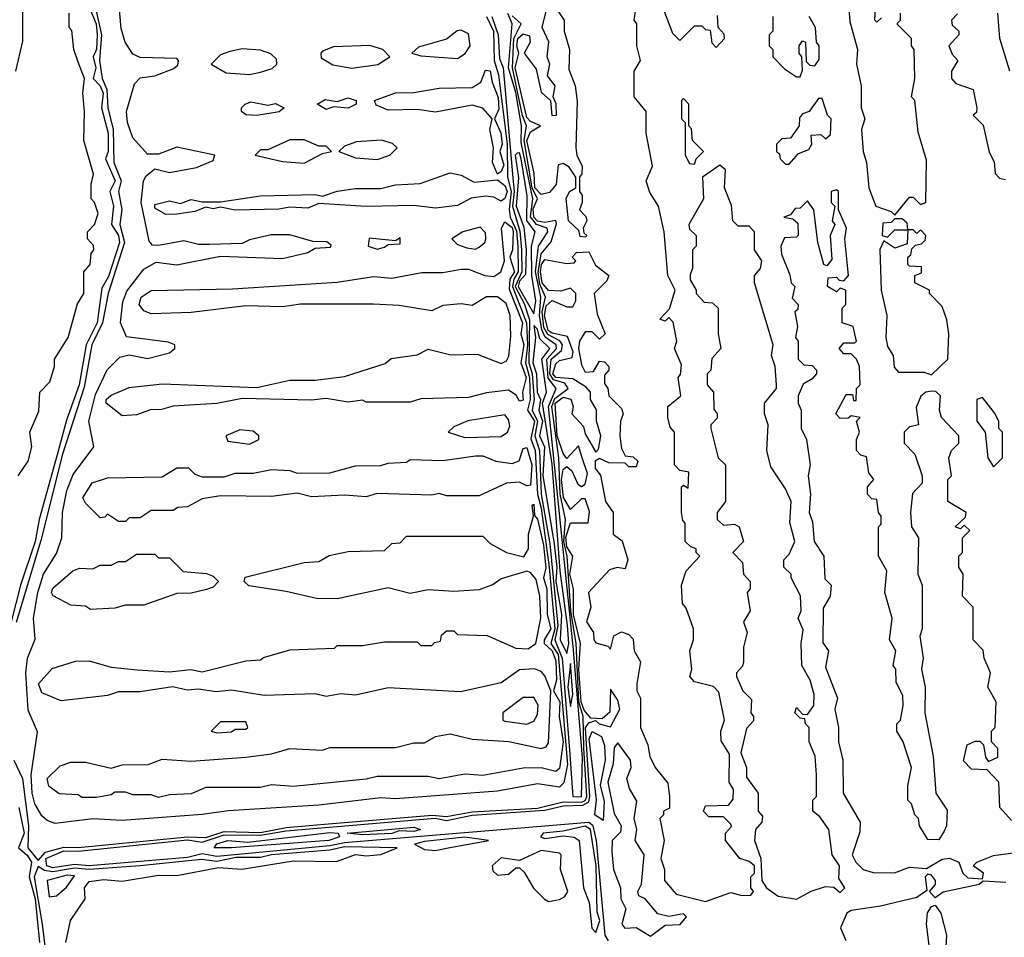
# Model space of a CAD drawing. Extents: x 2737310 to 2869991, y 870230 to 1012730.
# Tile 276 of 479: x 2776364 to 2779065, y 954279 to 956797. Entities that reach past the tile are written whole.
import ezdxf

# ---------------------------------------------------------------- set-up
doc = ezdxf.new("R2010")
doc.units = 0

msp = doc.modelspace()

# ---------------------------------------------------------------- linework, layer by layer
at = {"layer": '0CON02XD'}
for points in [[(2778630, 956925), (2778641.7, 956791.7), (2778662.5, 956715), (2778660, 956675), (2778672.5, 956615), (2778672.5, 956555), (2778682.5, 956525), (2778673.3, 956495), (2778677.5, 956435), (2778686.7, 956405), (2778693.3, 956335), (2778712.5, 956285), (2778755, 956270), (2778765, 956260), (2778805, 956310), (2778815, 956310), (2778835, 956290), (2778850, 956295), (2778851.7, 956411.7), (2778828.3, 956488.3), (2778820, 956575), (2778810, 956585), (2778820, 956635), (2778817.5, 956715), (2778810, 956725), (2778810, 956745), (2778770, 956785), (2778780, 956795), (2778780, 956815)], [(2777644.4, 956805), (2777664.1, 956765), (2777665.4, 956685), (2777677.3, 956645), (2777701.1, 956455), (2777702.7, 956365), (2777712, 956325), (2777706.7, 956276.7), (2777709.7, 956255), (2777727.2, 956217.2), (2777730.8, 956175), (2777731.9, 956105), (2777719.8, 956085), (2777716.2, 956065), (2777754.7, 955965), (2777757.3, 955905), (2777751.7, 955855), (2777762.3, 955815), (2777764.6, 955755), (2777757.3, 955725), (2777776.1, 955695), (2777766.4, 955646.4), (2777778.2, 955615), (2777784.6, 955495), (2777795, 955456.7), (2777816.8, 955295), (2777832.4, 955125), (2777821.6, 955085), (2777841.6, 955055), (2777867, 954753), (2777857.3, 954702.7), (2777845, 954690.8), (2777785, 954700), (2777675, 954680), (2777395, 954658.8), (2777355, 954662), (2777185, 954642), (2776936.1, 954626.1), (2776865, 954616), (2776645, 954600), (2776565, 954603.8), (2776461.7, 954591.7), (2776439.3, 954599.3), (2776425, 954612.5), (2776406.2, 954645), (2776398.8, 954675), (2776396, 954725), (2776413, 954843), (2776387.5, 954902.5), (2776380.8, 955005), (2776386.2, 955045), (2776407, 955097), (2776402.5, 955155), (2776414.2, 955225), (2776430, 955275), (2776465, 955332.5), (2776480, 955375), (2776482, 955445), (2776494, 955505), (2776511.4, 955548.6), (2776567.5, 955625), (2776553.8, 955695), (2776571.9, 955768.1), (2776604.2, 955835.8), (2776639.3, 955870.7), (2776665, 955877.5), (2776715, 955866.7), (2776775, 955882.5), (2776790, 955895), (2776790, 955905), (2776771.7, 955911.7), (2776657, 955927), (2776641.2, 955965), (2776647, 956023), (2776658.3, 956051.7), (2776705, 956112.5), (2776738.3, 956131.7), (2776795, 956123.8), (2776915, 956147.5), (2777085, 956141.2), (2777155, 956157.5), (2777175, 956170), (2777217, 956173), (2777218.3, 956178.3), (2777207, 956187), (2777168.3, 956188.3), (2777105, 956206.7), (2777053.9, 956206.1), (2776995, 956192.5), (2776975, 956182.5), (2776885, 956180), (2776855, 956180), (2776815, 956190), (2776745, 956176.7), (2776728.3, 956178.3), (2776719.3, 956189.3), (2776697.5, 956295), (2776703.8, 956355), (2776711.7, 956368.3), (2776735, 956387.5), (2776775, 956377.5), (2776849.3, 956390.7), (2776895, 956410), (2776900, 956425), (2776795, 956446.7), (2776745, 956427.5), (2776715, 956427.5), (2776675, 956472.5), (2776660, 956515), (2776657.5, 956545), (2776679.3, 956620.7), (2776695, 956637.5), (2776735, 956642.5), (2776787, 956663), (2776798.3, 956671.7), (2776800, 956685), (2776795, 956690), (2776695, 956692.5), (2776675, 956702.5), (2776653.3, 956735), (2776642.3, 956772.3), (2776636.7, 956845)], [(2777915, 956200), (2777901.7, 956201.7), (2777898.3, 956218.3), (2777870, 956245), (2777863.6, 956306.4), (2777872.5, 956325), (2777890, 956335), (2777890, 956365), (2777871.7, 956391.7), (2777855, 956402.5), (2777841.7, 956398.3), (2777835.6, 956344.4), (2777817.1, 956322.9), (2777795, 956317.4), (2777777.5, 956335), (2777775.9, 956375.9), (2777755.2, 956465), (2777765, 956489.2), (2777792.5, 956505), (2777765, 956517.1), (2777755, 956528.1), (2777723.3, 956665), (2777733.8, 956705), (2777727.8, 956725), (2777730.9, 956745), (2777745, 956758.1), (2777762.5, 956752.5), (2777764.4, 956735), (2777748.1, 956705), (2777780.8, 956660.8), (2777795, 956597.5), (2777820, 956575), (2777824, 956534), (2777836.7, 956535), (2777836.1, 956566.1), (2777827.5, 956585), (2777833.3, 956615), (2777812.3, 956642.3), (2777818.8, 956675), (2777811.2, 956695), (2777816.1, 956736.1), (2777797.5, 956775), (2777812.5, 956835)], [(2778315, 954590), (2778295, 954610), (2778255, 954610), (2778240, 954625), (2778245, 954640), (2778308.3, 954641.7), (2778321.7, 954658.3), (2778322.5, 954685), (2778310, 954705), (2778311.7, 954781.7), (2778288.3, 954818.3), (2778287.5, 954845), (2778297.5, 954875), (2778281.7, 954951.7), (2778267, 954967), (2778215, 954980), (2778202.5, 954995), (2778207.5, 955015), (2778202.5, 955065), (2778212.5, 955095), (2778212.5, 955125), (2778192.5, 955182.5), (2778182.5, 955195), (2778180, 955245), (2778192.5, 955285), (2778230, 955325), (2778220, 955335), (2778220, 955345), (2778205, 955350), (2778190, 955365), (2778190, 955415), (2778183, 955423), (2778180, 955445), (2778180, 955515), (2778185, 955520), (2778198.3, 955511.7), (2778200, 955555), (2778175, 955560), (2778160, 955575), (2778160, 955665), (2778148.3, 955678.3), (2778142.5, 955705), (2778142.5, 955735), (2778177.5, 955765), (2778170, 955815), (2778177, 955823), (2778179.3, 955849.3), (2778160, 955895), (2778166.7, 955915), (2778157, 955967), (2778145, 955980), (2778135, 955970), (2778120, 955975), (2778147, 956003), (2778162.5, 956055), (2778142.5, 956095), (2778132.5, 956215), (2778116.7, 956285), (2778093, 956323), (2778082.5, 956355), (2778100, 956395), (2778082.5, 956485), (2778082.5, 956545), (2778050, 956585), (2778050, 956655), (2778067.5, 956685), (2778057.5, 956725), (2778057.5, 956785), (2778050, 956795), (2778057.5, 956845)], [(2776559.8, 956819.8), (2776573.8, 956785), (2776576.9, 956755), (2776574.6, 956715.4), (2776565.5, 956695), (2776572.9, 956665), (2776566, 956635), (2776585, 956615.6), (2776593.1, 956595), (2776588.5, 956555), (2776607.5, 956485), (2776607.5, 956435), (2776600, 956415), (2776626.2, 956355), (2776612, 956325), (2776622, 956285), (2776615.8, 956235), (2776635.4, 956205), (2776638, 956185), (2776608.3, 956091.7), (2776589.5, 956060.5), (2776577.2, 955965), (2776547.1, 955905), (2776527.5, 955795), (2776492.4, 955697.6), (2776467.6, 955602.4), (2776417.5, 955425), (2776406.6, 955365), (2776366.2, 955245), (2776341.1, 955145)], [(2776372.5, 956825), (2776372, 956738), (2776352.5, 956655)], [(2776573.3, 956825), (2776588.7, 956755), (2776583.1, 956685), (2776590.4, 956635), (2776603.5, 956605), (2776606.4, 956555), (2776621.2, 956495), (2776622.7, 956405), (2776642.9, 956355), (2776635.6, 956325), (2776644.4, 956275.6), (2776639.5, 956235), (2776652.3, 956185), (2776606.7, 956045), (2776591.2, 955965), (2776562.5, 955905), (2776541.4, 955788.6), (2776481.5, 955605), (2776422.3, 955367.7), (2776355, 955142.5)], [(2776360, 955545), (2776387.5, 955585), (2776397.5, 955625), (2776392.5, 955665), (2776417, 955723), (2776420, 955775), (2776447, 955803), (2776460, 955845), (2776460, 955865), (2776497.5, 955925), (2776523, 956017), (2776540, 956045), (2776540, 956105), (2776557.5, 956125), (2776560, 956155), (2776567.5, 956165), (2776567, 956177), (2776550, 956195), (2776550, 956215), (2776570, 956235), (2776580, 956265), (2776570, 956295), (2776560, 956305), (2776560, 956345), (2776567, 956373), (2776540, 956465), (2776542.5, 956545), (2776537.5, 956595), (2776542.5, 956635), (2776525, 956680), (2776512.5, 956715), (2776507, 956767), (2776500, 956775), (2776500, 956815)], [(2776415, 954490), (2776435, 954512.9), (2776485, 954526.1), (2776525, 954525.3), (2776825, 954554.4), (2776875, 954552.9), (2776925, 954569.2), (2777025, 954567.1), (2777095, 954580.6), (2777200.1, 954589.9), (2777496, 954614), (2777535, 954610.3), (2777605, 954623.8), (2777785, 954633), (2777855, 954650.7), (2777905, 954649.5), (2777915.5, 954654.5), (2777919.8, 954665), (2777911.3, 954798.7), (2777910.3, 954885), (2777898.3, 954925), (2777891.1, 955085), (2777876, 955175), (2777865.9, 955325), (2777856.9, 955365), (2777861.2, 955425), (2777846.7, 955495), (2777842.7, 955595), (2777823.5, 955735), (2777832.4, 955757.6), (2777868.6, 955785), (2777859.9, 955799.9), (2777828.3, 955808.3), (2777818.9, 955825), (2777821.8, 955865), (2777850.5, 955889.5), (2777852.9, 955905), (2777845.8, 955915.8), (2777813, 955933), (2777802.3, 955952.3), (2777797.7, 955995), (2777806.4, 956035), (2777791.4, 956071.4), (2777786.6, 956103.4), (2777795, 956154.2), (2777822.5, 956187.5), (2777836.6, 956236.6), (2777835, 956246), (2777805, 956240.2), (2777784.2, 956244.2), (2777774.4, 956255), (2777772.3, 956277.7), (2777784.7, 956305), (2777770.3, 956335), (2777748, 956465), (2777754.6, 956505), (2777743.4, 956533.4), (2777715.9, 956665), (2777720, 956745), (2777740, 956785), (2777715, 956807.1)], [(2777659.2, 956805), (2777676.8, 956755), (2777680.3, 956690.3), (2777690.6, 956665), (2777717, 956363), (2777720.6, 956325), (2777715.8, 956285), (2777736.1, 956216.1), (2777740.8, 956165), (2777741.4, 956105), (2777723.4, 956065), (2777748.4, 956018.4), (2777763, 955973), (2777761.1, 955855), (2777769.8, 955825), (2777775.3, 955755), (2777770.3, 955725), (2777784.8, 955695), (2777777.1, 955655), (2777789.7, 955615), (2777794.8, 955495), (2777818.4, 955358.4), (2777840.6, 955135), (2777832.5, 955095), (2777852.6, 955045), (2777872.2, 954792.2), (2777881.2, 954665), (2777905, 954664.4)], [(2777905, 954664.4), (2777907.7, 954772.3), (2777882.6, 955077.4), (2777815.2, 955735), (2777836.2, 955785), (2777813.5, 955813.5), (2777810.3, 955865), (2777837.1, 955895), (2777836.2, 955905), (2777806, 955926), (2777796.1, 955946.1), (2777790.4, 955985), (2777793.5, 956035), (2777779, 956105), (2777787.1, 956175), (2777813.1, 956215), (2777810.8, 956225), (2777781.9, 956235), (2777765.8, 956255.8), (2777771.6, 956305), (2777739.8, 956459.8), (2777740.4, 956505), (2777725, 956596.7), (2777705.3, 956665), (2777715.5, 956785), (2777703.2, 956813.2)], [(2777837.5, 956825), (2777857.5, 956795), (2777857.5, 956765), (2777872.5, 956715), (2777870.7, 956660.7), (2777887.5, 956615), (2777893, 956573), (2777890, 956445), (2777892.5, 956425), (2777907.5, 956395), (2777906.4, 956373.6), (2777900, 956365), (2777900, 956325), (2777907.5, 956315), (2777907.5, 956295), (2777900, 956275), (2777917, 956257), (2777920, 956245), (2777910, 956225), (2777911.7, 956211.7), (2777920, 956205), (2777915, 956200)], [(2778130, 956825), (2778155, 956760), (2778175, 956740), (2778215, 956780), (2778235, 956780), (2778245, 956770), (2778258.3, 956768.3), (2778263, 956733), (2778275, 956720), (2778297.5, 956745), (2778297, 956757), (2778280, 956775), (2778278.3, 956808.3)], [(2778430, 956805), (2778430, 956765), (2778420, 956755), (2778420, 956725), (2778430, 956715), (2778430, 956695), (2778461.7, 956661.7), (2778495, 956640), (2778505, 956640), (2778511.7, 956658.3), (2778510, 956695), (2778502.5, 956705), (2778502.5, 956725), (2778511.7, 956738.3), (2778520, 956735), (2778521.7, 956681.7), (2778531.7, 956671.7), (2778545, 956670), (2778557, 956687), (2778557.5, 956725), (2778550, 956735), (2778547.5, 956775), (2778530, 956805)], [(2778728.3, 956801.7), (2778715, 956790), (2778710, 956795), (2778711.7, 956828.3)], [(2778937, 956813), (2778920, 956795), (2778921.7, 956781.7), (2778940, 956765), (2778940, 956755), (2778912.5, 956725), (2778921.7, 956701.7), (2778937.5, 956685), (2778920, 956655), (2778920, 956635), (2778931.7, 956621.7), (2778980, 956605), (2778990, 956555), (2778988.3, 956541.7), (2778980, 956535), (2779007, 956507), (2779023.3, 956433.3), (2779037, 956407), (2779040, 956375), (2779051.7, 956361.7), (2779068.3, 956358.3)], [(2779080, 956655), (2779052.5, 956745), (2779047.5, 956815)], [(2777565, 956690), (2777585.9, 956704.1), (2777600, 956725), (2777595, 956757.5), (2777575, 956767.5), (2777563.9, 956766.1), (2777535, 956743.3), (2777458.3, 956721.7), (2777440, 956705), (2777465, 956697.5), (2777565, 956690)], [(2777275, 956663.3), (2777346.4, 956673.6), (2777380, 956695), (2777360, 956715), (2777325, 956726.2), (2777225, 956722.5), (2777195, 956710), (2777190, 956705), (2777191.7, 956691.7), (2777223, 956673), (2777275, 956663.3)], [(2776995, 956646.7), (2777025, 956652.5), (2777057, 956663), (2777070, 956675), (2777068.3, 956688.3), (2777053, 956703), (2777025, 956713.3), (2776975, 956716.7), (2776940.7, 956709.3), (2776915, 956700), (2776890, 956675), (2776930.7, 956650.7), (2776995, 956646.7)], [(2777675, 956372.5), (2777660.8, 956405), (2777664, 956445), (2777654.3, 956495), (2777660, 956525), (2777635, 956553.8), (2777605, 956562), (2777505, 956542.5), (2777455, 956550), (2777375, 956548.8), (2777341.7, 956561.7), (2777337.5, 956575), (2777395, 956596.2), (2777445, 956596.7), (2777515, 956608.8), (2777605, 956610.8), (2777628.8, 956625), (2777642, 956658), (2777655, 956656.2), (2777660, 956625), (2777677.1, 956582.9), (2777678.8, 956551.2), (2777666.7, 956525), (2777684.2, 956485.8), (2777687.9, 956455), (2777681.2, 956435), (2777692.1, 956397.9), (2777685, 956380), (2777675, 956372.5)], [(2777015, 956534), (2776986, 956536), (2776972.5, 956545), (2776972.5, 956555), (2776982.5, 956565), (2776998.8, 956571.2), (2777045, 956562.5), (2777066.4, 956566.4), (2777090, 956555), (2777076.4, 956543.6), (2777015, 956534)], [(2777205, 956550), (2777180, 956565), (2777202.5, 956577.5), (2777235, 956572.5), (2777265, 956582), (2777287.5, 956575), (2777287.5, 956565), (2777265, 956554), (2777225, 956557.5), (2777205, 956550)], [(2778215, 956400), (2778220, 956415), (2778240, 956435), (2778210, 956465), (2778207, 956497), (2778200, 956505), (2778200, 956565), (2778185, 956580), (2778180, 956575), (2778180, 956525), (2778190, 956515), (2778190, 956425), (2778201.7, 956401.7), (2778215, 956400)], [(2778475, 956400), (2778500.7, 956429.3), (2778529.3, 956440.7), (2778537.5, 956455), (2778535, 956480), (2778561.7, 956481.7), (2778575, 956470), (2778588.3, 956481.7), (2778590, 956525), (2778580, 956535), (2778565, 956580), (2778555, 956580), (2778530, 956545), (2778511.7, 956538.3), (2778503, 956527), (2778502.5, 956505), (2778478.3, 956471.7), (2778455, 956470), (2778440, 956455), (2778440, 956435), (2778448.3, 956428.3), (2778450, 956415), (2778465, 956400), (2778475, 956400)], [(2777145, 956403.3), (2777195, 956430), (2777220, 956435), (2777205, 956450), (2777185, 956450), (2777145, 956466.7), (2777105, 956466.7), (2777045, 956440), (2777025, 956440), (2777010, 956425), (2777085, 956407.5), (2777145, 956403.3)], [(2777345, 956413.3), (2777380, 956425), (2777400, 956445), (2777387, 956457), (2777356.4, 956466.4), (2777288.3, 956461.7), (2777255, 956450), (2777240, 956435), (2777285, 956417.5), (2777345, 956413.3)], [(2777775, 955990), (2777780.5, 956025), (2777769.2, 956095), (2777767.8, 956175), (2777778, 956215), (2777755.3, 956245.3), (2777756.2, 956313.8), (2777740, 956415), (2777735, 956431.2), (2777729.3, 956430.7), (2777723.6, 956425), (2777732.8, 956362.8), (2777726.2, 956285), (2777747.3, 956227.3), (2777753.2, 956165), (2777752, 956098), (2777735, 956079.2), (2777731.7, 956065), (2777775, 955990)], [(2776765, 956262.5), (2776735, 956280), (2776735, 956290), (2776775, 956300), (2776805, 956292.5), (2776835, 956303.8), (2776865, 956296.7), (2776915, 956296.7), (2777025, 956313.3), (2777175, 956316.7), (2777195, 956312.5), (2777235, 956326.2), (2777285, 956333.8), (2777355, 956333.8), (2777395, 956343.8), (2777463, 956347), (2777545, 956376.7), (2777575, 956370), (2777610.6, 956350.6), (2777675, 956357.5), (2777695, 956341.4), (2777701.2, 956325), (2777695, 956305.8), (2777685, 956298.8), (2777665, 956310), (2777642.3, 956312.3), (2777603, 956307), (2777565, 956286.7), (2777505, 956280), (2777445, 956286.7), (2777315, 956283.8), (2777185, 956292.5), (2777155, 956280), (2777105, 956282.5), (2777075, 956276.7), (2776955, 956274), (2776915, 956282.5), (2776895, 956277.5), (2776875, 956282.5), (2776845, 956270), (2776795, 956263.3), (2776765, 956262.5)], [(2778495, 954383.8), (2778535, 954406), (2778575, 954418.8), (2778597, 954417), (2778615, 954402.5), (2778627.5, 954415), (2778610.7, 954440.7), (2778613.3, 954475), (2778593.3, 954505), (2778583.3, 954575), (2778559.3, 954609.3), (2778540, 954625), (2778540, 954655), (2778550, 954665), (2778550, 954725), (2778546.4, 954776.4), (2778530, 954815), (2778530, 954855), (2778520, 954865), (2778518.3, 954878.3), (2778505, 954880), (2778490, 954895), (2778495, 954910), (2778511.7, 954891.7), (2778525, 954890), (2778542.5, 954915), (2778543.3, 954945), (2778532.5, 954985), (2778510, 955025), (2778507.5, 955085), (2778513, 955123), (2778500, 955155), (2778507.5, 955175), (2778506.4, 955216.4), (2778480, 955265), (2778480, 955275), (2778460, 955295), (2778460, 955315), (2778475, 955330), (2778490, 955365), (2778477, 955417), (2778480, 955475), (2778465, 955510), (2778425, 955570), (2778413.3, 955615), (2778417.5, 955685), (2778407.5, 955715), (2778407.5, 955745), (2778440, 955785), (2778440, 955795), (2778436.2, 955845), (2778426.7, 955875), (2778431.2, 955905), (2778380, 956075), (2778380, 956095), (2778396.1, 956113.9), (2778400, 956135), (2778380, 956165), (2778380, 956215), (2778365, 956230), (2778335, 956230), (2778320, 956245), (2778317, 956287), (2778297.5, 956335), (2778300, 956385), (2778285, 956397.5), (2778237.5, 956365), (2778240, 956305), (2778200, 956235), (2778201.7, 956221.7), (2778220, 956205), (2778220, 956175), (2778210, 956165), (2778210, 956115), (2778203.3, 956096.7), (2778203, 956083), (2778220, 956055), (2778220, 956045), (2778241.7, 956021.7), (2778265, 956020), (2778280, 956005), (2778280, 955935), (2778287.5, 955895), (2778263, 955867), (2778260, 955835), (2778250, 955825), (2778250, 955795), (2778267.5, 955775), (2778268.3, 955728.3), (2778277.5, 955715), (2778277, 955703), (2778260, 955685), (2778260, 955675), (2778280, 955595), (2778300, 955575), (2778300, 955475), (2778277.5, 955445), (2778277.5, 955425), (2778295, 955410), (2778325, 955412.5), (2778337.5, 955405), (2778350, 955365), (2778320, 955335), (2778347, 955307), (2778350, 955275), (2778367.5, 955255), (2778367.5, 955235), (2778360, 955225), (2778367.5, 955175), (2778350, 955145), (2778360, 955115), (2778350, 955075), (2778350, 955035), (2778347, 955023), (2778330, 955005), (2778330, 954995), (2778347.5, 954955), (2778371.7, 954931.7), (2778370, 954895), (2778377.5, 954885), (2778377, 954873), (2778358.3, 954851.7), (2778342.5, 954785), (2778357.5, 954745), (2778358.3, 954718.3), (2778390, 954675), (2778390, 954625), (2778401.7, 954611.7), (2778400, 954595), (2778382.5, 954575), (2778380, 954545), (2778397.5, 954495), (2778400, 954435), (2778412.5, 954415), (2778445, 954392), (2778495, 954383.8)], [(2779085, 954600), (2779052.5, 954635), (2779050, 954705), (2779018.3, 954738.3), (2778975, 954740), (2778953, 954763), (2778963, 954807), (2778985, 954817.5), (2778997.5, 954817.5), (2779007.5, 954807.5), (2779013, 954773), (2779021.7, 954761.7), (2779047, 954773), (2779047, 954797), (2779030, 954815), (2779030, 954845), (2779040, 954855), (2779042.5, 954925), (2779020, 954965), (2779027.5, 955005), (2779010, 955045), (2779007, 955067), (2778980, 955095), (2778980, 955185), (2778950, 955215), (2778952.5, 955275), (2778940, 955295), (2778940, 955325), (2778950, 955335), (2778950, 955375), (2778970, 955395), (2778955, 955410), (2778945, 955400), (2778930, 955405), (2778958.3, 955431.7), (2778960, 955445), (2778910, 955475), (2778910, 955535), (2778920, 955545), (2778912.5, 955595), (2778920, 955615), (2778940, 955635), (2778940, 955655), (2778892.5, 955705), (2778887.5, 955725), (2778890, 955765), (2778877, 955777), (2778865, 955777.5), (2778850, 955775), (2778836.1, 955763.9), (2778823, 955733), (2778830, 955685), (2778805, 955680), (2778790, 955665), (2778790, 955635), (2778820, 955605), (2778840, 955545), (2778840, 955525), (2778813, 955497), (2778807.5, 955445), (2778810, 955405), (2778830, 955375), (2778827.5, 955275), (2778840, 955245), (2778840, 955125), (2778833.3, 955105), (2778842.5, 955045), (2778837.5, 955015), (2778847.5, 954965), (2778846.7, 954895), (2778870, 954775), (2778877.5, 954675), (2778908.3, 954628.3), (2778906.7, 954585), (2778900, 954570), (2778885, 954546.7), (2778855, 954547.5), (2778832.5, 954585), (2778830, 954605), (2778820, 954615), (2778810, 954645), (2778800, 954655), (2778800, 954695), (2778810, 954745), (2778787.5, 954815), (2778770, 954845), (2778770, 954865), (2778780, 954875), (2778787.5, 954915), (2778787, 954943), (2778768.3, 954978.3), (2778767.5, 955015), (2778760, 955025), (2778767.5, 955065), (2778750, 955095), (2778757.5, 955155), (2778737.5, 955225), (2778742.5, 955285), (2778720, 955325), (2778720, 955405), (2778727, 955413), (2778727.5, 955435), (2778720, 955445), (2778715, 955480), (2778701.7, 955481.7), (2778690, 955495), (2778690, 955515), (2778707.5, 955535), (2778693, 955553), (2778687, 955597), (2778671.7, 955601.7), (2778660, 955615), (2778660, 955645), (2778667.5, 955665), (2778660, 955695), (2778670, 955705), (2778645, 955710), (2778637, 955703), (2778615, 955702.5), (2778602.5, 955715), (2778631.7, 955768.3), (2778648.3, 955768.3), (2778651.7, 955751.7), (2778658.3, 955751.7), (2778660, 955785), (2778670, 955795), (2778667.5, 955845), (2778660, 955865), (2778645, 955880), (2778625, 955880), (2778612.5, 955895), (2778625, 955910), (2778655, 955910), (2778660, 955915), (2778650, 955955), (2778620, 955965), (2778620, 956005), (2778630, 956015), (2778630, 956055), (2778615, 956060), (2778605, 956050), (2778580, 956065), (2778581.7, 956088.3), (2778605, 956090), (2778611.7, 956081.7), (2778625, 956080), (2778637.5, 956095), (2778627.5, 956195), (2778632.5, 956225), (2778610, 956275), (2778610, 956325), (2778605, 956330), (2778590, 956325), (2778590, 956295), (2778600, 956285), (2778592.5, 956245), (2778600, 956235), (2778587.5, 956205), (2778591.7, 956138.3), (2778578.3, 956121.7), (2778570, 956125), (2778553.3, 956185), (2778542.5, 956275), (2778525, 956300), (2778505, 956280), (2778491.7, 956278.3), (2778478.3, 956261.7), (2778460, 956255), (2778485, 956250), (2778498.3, 956238.3), (2778500, 956205), (2778495, 956200), (2778461.7, 956198.3), (2778452.5, 956175), (2778453.6, 956153.6), (2778477, 956097), (2778480, 956075), (2778490, 956065), (2778483, 956033), (2778500, 956015), (2778498.3, 956001.7), (2778490, 955995), (2778497.5, 955955), (2778492.5, 955925), (2778500, 955915), (2778500, 955865), (2778515, 955850), (2778538.3, 955848.3), (2778550, 955835), (2778550, 955825), (2778538.3, 955811.7), (2778513, 955797), (2778500, 955765), (2778500, 955745), (2778507.5, 955725), (2778507.5, 955675), (2778522.5, 955645), (2778532.5, 955575), (2778526.7, 955545), (2778533.3, 955495), (2778530, 955445), (2778539.3, 955419.3), (2778543.3, 955365), (2778570, 955325), (2778573, 955263), (2778590, 955245), (2778587.5, 955215), (2778568.3, 955181.7), (2778567, 955087), (2778582.5, 955065), (2778575, 955020), (2778607.5, 954935), (2778600, 954905), (2778610, 954855), (2778610, 954815), (2778622.5, 954765), (2778623.3, 954675), (2778670, 954595), (2778668.3, 954568.3), (2778647.5, 954505), (2778657.5, 954485), (2778677.5, 954465), (2778705, 954456.7), (2778763.6, 954456.4), (2778805, 954471.2), (2778851.7, 954468.3), (2778895, 954493.3), (2778915, 954496.7), (2778940, 954485), (2778950.8, 954455), (2778965, 954442.5), (2779005, 954440)], [(2776645, 955710), (2776601.2, 955745), (2776602, 955755), (2776615, 955766.7), (2776665, 955787.5), (2776755, 955797.5), (2777015, 955787.5), (2777105, 955807.5), (2777175, 955807.5), (2777255, 955817.5), (2777367, 955853), (2777383, 955867), (2777455, 955877.5), (2777485, 955892.5), (2777547, 955877), (2777619.3, 955879.3), (2777685, 955853.3), (2777699.3, 955860.7), (2777706.1, 955873.9), (2777711.7, 955928.3), (2777710, 955985), (2777698.3, 956018.3), (2777675, 956036), (2777645, 956036.2), (2777605, 956012.5), (2777575, 956017.5), (2777525, 956012.5), (2777495, 955997.5), (2777405, 956012.5), (2777335, 956016.2), (2777135, 956016.2), (2777085, 956008.8), (2776985, 956011.2), (2776835, 955993.3), (2776725, 955990), (2776705, 955997.5), (2776692.5, 956015), (2776697.5, 956035), (2776725, 956053.3), (2776948.3, 956058.3), (2777235, 956076.7), (2777335, 956092.5), (2777385, 956087.5), (2777467, 956103), (2777525, 956103.3), (2777575, 956112.5), (2777595, 956112.5), (2777640, 956095), (2777665, 956092.5), (2777683.8, 956105), (2777693.8, 956135), (2777685.6, 956225), (2777695, 956242.5), (2777715, 956226.5), (2777717.9, 956215), (2777716.5, 956165), (2777708.8, 956145), (2777721.1, 956105), (2777709.1, 956085), (2777707, 956057), (2777743.3, 955965), (2777738.9, 955935), (2777746.9, 955905), (2777738.5, 955855), (2777753.4, 955815), (2777743.3, 955775), (2777745, 955752.5), (2777735, 955750), (2777726.2, 955766.2), (2777705, 955780), (2777645, 955773.3), (2777595, 955760), (2777465, 955756.7), (2777435, 955747.5), (2777315, 955747.5), (2777305, 955752.5), (2777265, 955747.5), (2777205, 955757.5), (2777165, 955752.5), (2776975, 955757.5), (2776905, 955743.3), (2776785, 955736.7), (2776753, 955727), (2776723.6, 955726.4), (2776685, 955712.5), (2776645, 955710)], [(2778745, 956200), (2778765, 956220), (2778800, 956220), (2778798.3, 956238.3), (2778785, 956250), (2778765, 956250), (2778755, 956240), (2778731.7, 956238.3), (2778730, 956205), (2778745, 956200)], [(2777615, 956167.5), (2777625, 956172.5), (2777640, 956185), (2777642.5, 956195), (2777641.7, 956211.7), (2777627.5, 956227.5), (2777580, 956215), (2777550, 956195), (2777565, 956180), (2777590.7, 956170.7), (2777615, 956167.5)], [(2778865, 955822.5), (2778910, 955865), (2778912.5, 955935), (2778907, 955973), (2778895, 956010), (2778860, 956045), (2778860, 956055), (2778820, 956075), (2778820, 956095), (2778838.3, 956101.7), (2778838.3, 956118.3), (2778805, 956120), (2778800, 956125), (2778800, 956145), (2778808.3, 956151.7), (2778811.7, 956168.3), (2778821.7, 956178.3), (2778838.3, 956181.7), (2778848.3, 956191.7), (2778850, 956205), (2778835, 956220), (2778825, 956210), (2778815, 956220), (2778800, 956220), (2778798.3, 956181.7), (2778765, 956170), (2778735, 956190), (2778723.6, 956166.4), (2778727.5, 956055), (2778742.5, 955985), (2778740, 955925), (2778745, 955900), (2778760, 955875), (2778763, 955843), (2778775, 955830), (2778845, 955830), (2778865, 955822.5)], [(2777345, 956167.5), (2777365, 956172.5), (2777375, 956180), (2777408.3, 956181.7), (2777408.3, 956198.3), (2777395, 956190), (2777323, 956197), (2777320, 956175), (2777345, 956167.5)], [(2777979.7, 954269.7), (2777970.4, 954285), (2777946, 954545), (2777937.4, 954585), (2777925, 954593.7), (2777255, 954538.3), (2777215, 954529.8), (2776905, 954500.5), (2776865, 954508.2), (2776825, 954497.7), (2776695, 954487), (2776555, 954475.2), (2776515, 954479.2), (2776455, 954469.5), (2776438.9, 954475), (2776436.5, 954495), (2776485, 954516.6), (2776525, 954515.7), (2776825, 954546.7), (2776865, 954540), (2776925, 954560), (2777025, 954559.8), (2777095, 954571.1), (2777504, 954606), (2777535, 954599.2), (2777605, 954614), (2777805, 954628.3), (2777855, 954640), (2777908.7, 954641.3), (2777925, 954650.9), (2777928.5, 954665), (2777916.3, 954853.7), (2777925, 954867.5), (2777943.9, 954873.9), (2777953.8, 954865), (2777985, 954856.7), (2778010, 954905), (2778005, 954930), (2777985, 954960), (2777982.9, 954897.1), (2777961.7, 954878.3), (2777930.7, 954880.7), (2777912.3, 954902.3), (2777904, 954925), (2777897.6, 955015), (2777902.2, 955085), (2777883.3, 955165), (2777883.4, 955235), (2777873.2, 955275), (2777881.4, 955325), (2777865, 955350), (2777862.7, 955377.3), (2777875, 955416), (2777923.6, 955416.4), (2777927.3, 955447.3), (2777915, 955482.5), (2777905, 955482.5), (2777875, 955452.5), (2777856.1, 955486.1), (2777850.2, 955535), (2777855, 955562.5), (2777865, 955571.2), (2777878.8, 955558.8), (2777895, 955522), (2777905, 955516.2), (2777915, 955522.5), (2777921.7, 955551.7), (2777907.5, 955595), (2777897.5, 955627.5), (2777865, 955592.5), (2777855, 955606.7), (2777838.9, 955655), (2777833.5, 955745), (2777855, 955761.3), (2777875.6, 955755.6), (2777882, 955735), (2777878.8, 955715), (2777910.7, 955680.7), (2777915, 955660), (2777945, 955610), (2777951.7, 955618.3), (2777958, 955655), (2777946.7, 955695), (2777946.1, 955726.1), (2777930, 955755), (2777930, 955775), (2777918.3, 955788.3), (2777881.7, 955811.7), (2777835, 955815.4), (2777827.1, 955825), (2777835, 955852.5), (2777845, 955861.2), (2777880, 955870), (2777882.5, 955885), (2777867.3, 955927.3), (2777825, 955936.4), (2777814.3, 955944.3), (2777803.6, 955985), (2777808.2, 956011.8), (2777825, 956026.7), (2777865, 956008.6), (2777881.2, 956008.8), (2777890, 956025), (2777890, 956045), (2777875, 956060), (2777848.2, 956051.8), (2777815, 956053.6), (2777797.6, 956075), (2777793.2, 956105), (2777795.2, 956124.8), (2777805, 956138.5), (2777865, 956127.5), (2777885, 956130), (2777890, 956135), (2777880, 956145), (2777891.7, 956158.3), (2777925, 956160), (2777943.3, 956123.3), (2777980, 956095), (2777975, 956080), (2777940, 956045), (2777948.3, 955988.3), (2777970, 955935), (2777955, 955920), (2777935, 955940), (2777915, 955940), (2777900, 955915), (2777896.7, 955895), (2777905, 955850), (2777915, 955830), (2777938.3, 955831.7), (2777955, 955860), (2777968.3, 955858.3), (2777980, 955845), (2777980, 955835), (2777968.3, 955821.7), (2777968.3, 955798.3), (2777977.5, 955785), (2777980, 955765), (2778015, 955730), (2778020, 955715), (2778012.5, 955695), (2778010, 955655), (2778015, 955620), (2778025, 955600), (2778047, 955597), (2778060, 955585), (2778055, 955570), (2778035, 955570), (2778025, 955580), (2777980.7, 955580.7), (2777955, 955592.5), (2777942.5, 955585), (2777942.5, 955565), (2777957, 955547), (2777971.2, 955475), (2777992.5, 955445), (2777992.5, 955385), (2778017, 955367), (2778032.5, 955315), (2778025, 955290), (2778003.3, 955293.3), (2777982.5, 955287.5), (2777924.6, 955225.4), (2777930.7, 955185), (2777919.2, 955145), (2777938, 955115), (2777938.8, 955095), (2777945, 955086.7), (2777977.5, 955077.5), (2777985, 955070), (2777993.6, 955106.4), (2778015, 955117.5), (2778035, 955110), (2778047, 955097), (2778050, 955065), (2778067.5, 955035), (2778057.5, 954975), (2778057.5, 954955), (2778067.5, 954935), (2778067.5, 954855), (2778087, 954807), (2778092.5, 954775), (2778107.5, 954745), (2778141.7, 954701.7), (2778146.7, 954665), (2778147, 954633), (2778130, 954625), (2778130, 954615), (2778120, 954605), (2778132.5, 954545), (2778122.5, 954495), (2778133.3, 954465), (2778133.3, 954435), (2778165, 954397.5), (2778245, 954377.5), (2778315, 954402.5), (2778345, 954394), (2778370, 954395), (2778377.5, 954405), (2778370, 954415), (2778370, 954445), (2778380, 954455), (2778380, 954475), (2778365, 954487.5), (2778340, 954495), (2778300, 954545), (2778300, 954565), (2778317, 954583), (2778315, 954590)], [(2777865, 955057.5), (2777870.4, 955085), (2777866.7, 955135), (2777846.7, 955285), (2777825, 955577.5), (2777798.8, 955745), (2777809.4, 955775), (2777796.9, 955865), (2777818.1, 955895), (2777790.9, 955920.9), (2777785, 955947.5), (2777775, 955957.5), (2777778.8, 955925), (2777771.8, 955855), (2777781.5, 955825), (2777783.9, 955775), (2777792.9, 955755), (2777788, 955725), (2777798.8, 955695), (2777790.4, 955655), (2777803.5, 955625), (2777799.7, 955545), (2777829.5, 955365), (2777837.5, 955295), (2777834.7, 955255.3), (2777850.5, 955165), (2777846.7, 955095), (2777865, 955057.5)], [(2779035, 955570), (2779060, 955595), (2779060, 955665), (2779050, 955675), (2779050, 955695), (2779038.3, 955718.3), (2779005, 955760), (2778990, 955755), (2778990, 955695), (2779012.5, 955665), (2779020, 955595), (2779035, 955570)], [(2777585, 955650), (2777685, 955653.3), (2777702.5, 955665), (2777708.3, 955681.7), (2777705, 955700), (2777695, 955712.5), (2777593.6, 955696.4), (2777555, 955680), (2777540, 955665), (2777585, 955650)], [(2776995, 955632.5), (2777020, 955645), (2777020, 955655), (2777005, 955667.5), (2776968.3, 955671.7), (2776930, 955655), (2776935, 955640), (2776995, 955632.5)], [(2776655, 955420), (2776635, 955420), (2776605, 955440), (2776598.3, 955431.7), (2776585, 955430), (2776545, 955470), (2776537.5, 955485), (2776563.6, 955526.4), (2776605, 955540), (2776755, 955542.5), (2776795, 955567.5), (2776827, 955567), (2776845, 955550), (2776865, 955542.5), (2776925, 955542.5), (2776955, 955552.5), (2777005, 955552.5), (2777055, 955562.5), (2777105, 955560), (2777125, 955552.5), (2777215, 955553.3), (2777285, 955572.5), (2777355, 955573.3), (2777375, 955580), (2777425, 955582.5), (2777435, 955590), (2777525, 955587.5), (2777615, 955600), (2777635, 955600), (2777670, 955585), (2777715, 955578.8), (2777733.9, 955586.1), (2777745, 955620), (2777755, 955622.5), (2777768.8, 955575), (2777765, 955520), (2777755, 955517.5), (2777735, 955528), (2777700, 955525), (2777625, 955490), (2777535, 955490), (2777515, 955496.7), (2777495, 955492.5), (2777345, 955496.7), (2777315, 955487.5), (2777255, 955492.5), (2777165, 955487.5), (2777125, 955497.5), (2777055, 955488.8), (2776915, 955490), (2776865, 955482.5), (2776825, 955460), (2776798.3, 955458.3), (2776785, 955450), (2776725, 955450), (2776695, 955430), (2776665, 955430), (2776655, 955420)], [(2776745, 954662.5), (2776725, 954670), (2776675, 954670), (2776655, 954677.5), (2776625, 954677.5), (2776615, 954670), (2776575, 954662.5), (2776535, 954662.5), (2776525, 954670), (2776473, 954673), (2776443.9, 954693.9), (2776440, 954715), (2776475, 954750), (2776505, 954760), (2776545, 954760), (2776615, 954743.3), (2776645, 954752.5), (2776716.4, 954753.6), (2776755, 954767.5), (2776835, 954762.5), (2776985, 954773.3), (2777055, 954782.5), (2777105, 954797.5), (2777195, 954792.5), (2777215, 954800), (2777395, 954800), (2777445, 954812.5), (2777475, 954812.5), (2777505, 954830), (2777545, 954837.5), (2777605, 954822.5), (2777706.1, 954816.1), (2777795, 954797.5), (2777808, 954802), (2777815, 954812.5), (2777821.2, 954955), (2777805, 954996.7), (2777795, 955008.8), (2777776.1, 955016.1), (2777735, 955013.3), (2777685, 954977.5), (2777573, 954953), (2777375, 954963.3), (2777285, 954943.3), (2777245, 954947.5), (2777205, 954940), (2777175, 954947.5), (2777035, 954942.5), (2776945, 954957.5), (2776903, 954953), (2776855, 954960), (2776825, 954957.5), (2776783.3, 954966.7), (2776695, 954952.5), (2776635, 954952.5), (2776605, 954942.5), (2776478.3, 954928.3), (2776425, 954950), (2776416.2, 954975), (2776453, 955017), (2776517, 955037), (2776555, 955037.5), (2776615, 955020), (2776687, 955013), (2776775, 955007.5), (2776833.6, 955013.6), (2776865, 955007.5), (2776985, 955037.5), (2777025, 955040), (2777033, 955047), (2777105, 955067.5), (2777227.5, 955072.5), (2777235, 955080), (2777305, 955080), (2777365, 955090), (2777455, 955090), (2777465, 955080), (2777495, 955080), (2777501.7, 955088.3), (2777518.3, 955091.7), (2777521.7, 955108.3), (2777535, 955120), (2777555, 955120), (2777565, 955110), (2777647, 955107), (2777725, 955072.5), (2777759.3, 955070.7), (2777780, 955085), (2777793.8, 955155), (2777790.8, 955215), (2777780.7, 955260.7), (2777765, 955280), (2777755, 955283.3), (2777685, 955262.5), (2777663.3, 955246.7), (2777625, 955232.5), (2777555, 955227.5), (2777485, 955232.5), (2777435, 955222.5), (2777375, 955237.5), (2777235, 955207.5), (2777178.3, 955208.3), (2777095, 955227.5), (2776993, 955243), (2776980, 955255), (2776983, 955267), (2777145, 955307.5), (2777185, 955310), (2777213, 955327), (2777265, 955337.5), (2777365, 955340), (2777385, 955360), (2777408.3, 955361.7), (2777425, 955380), (2777635, 955380), (2777655, 955360), (2777700, 955335), (2777747, 955323), (2777760, 955345), (2777760, 955385), (2777773.3, 955435), (2777770, 955465), (2777775, 955467.5), (2777776.2, 955436.2), (2777785, 955426.7), (2777801.2, 955355), (2777807.3, 955292.7), (2777800.8, 955265), (2777810, 955235), (2777811.2, 955165), (2777820.9, 955125), (2777803.3, 955095), (2777803.3, 955085), (2777825.3, 955065), (2777835, 955037.5), (2777837.2, 954985), (2777828.8, 954955), (2777845.7, 954925), (2777844.4, 954885), (2777855.2, 954815), (2777845, 954742.5), (2777835, 954733.8), (2777795, 954743.8), (2777745, 954743.3), (2777635, 954723.3), (2777585, 954726.7), (2777515, 954713.8), (2777485, 954720), (2777345, 954720), (2777315, 954713.3), (2777115, 954692.5), (2777055, 954697.5), (2777025, 954690), (2776875, 954690), (2776835, 954672.5), (2776775, 954670), (2776745, 954662.5)], [(2776558.3, 955178.3), (2776545, 955187.5), (2776505, 955190), (2776456.1, 955216.1), (2776451.2, 955225), (2776455, 955236.7), (2776510, 955285), (2776528.3, 955291.7), (2776565, 955290), (2776585, 955300), (2776615, 955300), (2776635, 955310), (2776655, 955310), (2776685, 955330), (2776735, 955330), (2776745, 955320), (2776775, 955320), (2776813, 955283), (2776877, 955277), (2776895, 955270), (2776910, 955255), (2776895, 955240), (2776876.4, 955233.6), (2776835, 955223.3), (2776795, 955222.5), (2776705, 955190), (2776655, 955190), (2776625, 955182.5), (2776558.3, 955178.3)], [(2777875, 954912.5), (2777881.4, 954945), (2777875, 955030), (2777868.1, 954965), (2777875, 954912.5)], [(2777755, 954863.8), (2777775, 954872.5), (2777785, 954890), (2777786.1, 954916.1), (2777775, 954936.7), (2777745, 954936.7), (2777690, 954895), (2777690, 954875), (2777695, 954872.5), (2777755, 954863.8)], [(2776905, 954840), (2776945, 954842.5), (2776955, 954850), (2776985, 954850), (2776990, 954855), (2776985, 954870), (2776915, 954870), (2776890, 954845), (2776905, 954840)], [(2777965, 954600), (2777942, 954615), (2777946.4, 954656.4), (2777926.6, 954823.4), (2777935, 954843.8), (2777960, 954830), (2777968.8, 954805), (2777970.2, 954765), (2777956.5, 954696.5), (2777967.9, 954652.1), (2777965, 954600)], [(2778095, 954282), (2778135, 954312.9), (2778175.9, 954314.1), (2778193.3, 954335), (2778185, 954343.3), (2778145, 954336.2), (2778115, 954343.8), (2778080, 954385), (2778063, 954393), (2778060, 954405), (2778070, 954425), (2778077.5, 954505), (2778052.5, 954545), (2778057.5, 954575), (2778050, 954605), (2778057, 954653), (2778037, 954687), (2778030, 954715), (2778041.2, 954745), (2778040, 954765), (2778005, 954812.5), (2777995, 954800), (2777992.3, 954755), (2777977.9, 954705), (2777995, 954618.8), (2778014, 954585), (2778012, 954568), (2777989.4, 954545), (2777988.2, 954515), (2777993.1, 954465), (2778012.1, 954415), (2778013.3, 954385), (2778027, 954357), (2778015.6, 954315), (2778023.9, 954303.9), (2778055, 954305.6), (2778095, 954282)], [(2776348.5, 954765), (2776372.2, 954715), (2776388.5, 954585), (2776387.1, 954525), (2776415, 954490)], [(2776361.8, 954635), (2776376.5, 954565), (2776361.2, 954525), (2776385, 954504.6), (2776397.1, 954485), (2776390.4, 954445), (2776406.9, 954385), (2776418.4, 954265)], [(2776945, 954524.8), (2776897.5, 954525), (2776905, 954535.8), (2776935, 954544.5), (2776989.7, 954540.3), (2777215, 954566.7), (2777237.5, 954565), (2777242, 954555), (2777212.5, 954545), (2776945, 954524.8)], [(2777305, 954560), (2777262.5, 954565), (2777445, 954581.5), (2777463.3, 954575), (2777445, 954569.6), (2777405, 954571.4), (2777385, 954564.2), (2777305, 954560)], [(2777945, 954292.5), (2777955.4, 954325), (2777948.1, 954348.1), (2777945.2, 954475), (2777929.6, 954575), (2777915, 954584.5), (2777855, 954570), (2777800, 954565), (2777792.5, 954555), (2777805, 954550), (2777855, 954557.5), (2777885, 954553.8), (2777898.8, 954545), (2777911.2, 954415), (2777926.2, 954375), (2777933.9, 954303.9), (2777945, 954292.5)], [(2777505, 954517.5), (2777535, 954523.8), (2777650, 954545), (2777585, 954554), (2777475, 954542), (2777447.5, 954535), (2777475, 954520), (2777505, 954517.5)], [(2776491.2, 954265), (2776503.3, 954325), (2776543.8, 954385), (2776542, 954415), (2776555, 954432), (2776595, 954438), (2776645, 954433.3), (2776745, 954450), (2776795, 954448.8), (2776909.5, 954470.5), (2776973.9, 954466.1), (2777115, 954488.8), (2777233, 954487), (2777285, 954506.7), (2777315, 954502.5), (2777355, 954506.7), (2777400, 954525), (2777255, 954527.2), (2777215, 954517.9), (2777055, 954505.3), (2777025, 954498.1), (2776958.3, 954498.3), (2776905, 954487.3), (2776863, 954493), (2776694.7, 954475.3), (2776555, 954465.2), (2776515, 954469.2), (2776455, 954458.6), (2776432.4, 954462.4), (2776415, 954473.8), (2776404, 954445), (2776426.2, 954315), (2776473.4, 953925)], [(2777815, 954377.5), (2777845, 954382.5), (2777859.3, 954390.7), (2777867.5, 954405), (2777847.5, 954465), (2777850, 954505), (2777845, 954510), (2777795, 954517.5), (2777735, 954490), (2777685, 954497.5), (2777660, 954475), (2777661.7, 954461.7), (2777675, 954450), (2777705, 954452.5), (2777725, 954470), (2777735, 954470), (2777748.3, 954458.3), (2777774, 954414), (2777803.6, 954383.6), (2777815, 954377.5)], [(2779005, 954440), (2779007.5, 954455), (2778980, 954475), (2778990, 954485), (2779035, 954503.3), (2779103, 954513)], [(2776445, 954390), (2776465, 954392.5), (2776493, 954417), (2776515, 954447.5), (2776495, 954450), (2776440, 954435), (2776445, 954390)], [(2779069.1, 954429.1), (2779007, 954433), (2778995.6, 954424.4), (2778897, 954403), (2778875, 954387.5), (2778860, 954405), (2778876, 954424), (2778876.2, 954435), (2778865, 954450), (2778855, 954452.5), (2778847.5, 954445), (2778852.5, 954407.5), (2778825, 954388.8), (2778725.8, 954364.2), (2778645, 954352.9), (2778632.9, 954345), (2778616, 954305), (2778630.7, 954270.7)], [(2778869.7, 954169.7), (2778851.2, 954315), (2778854.1, 954345.9), (2778865, 954363.3), (2778875, 954367.5), (2778890.8, 954345), (2778906, 954285), (2778903.8, 954235)]]:
    msp.add_lwpolyline(points, dxfattribs=at)

doc.saveas('drawing.dxf')
